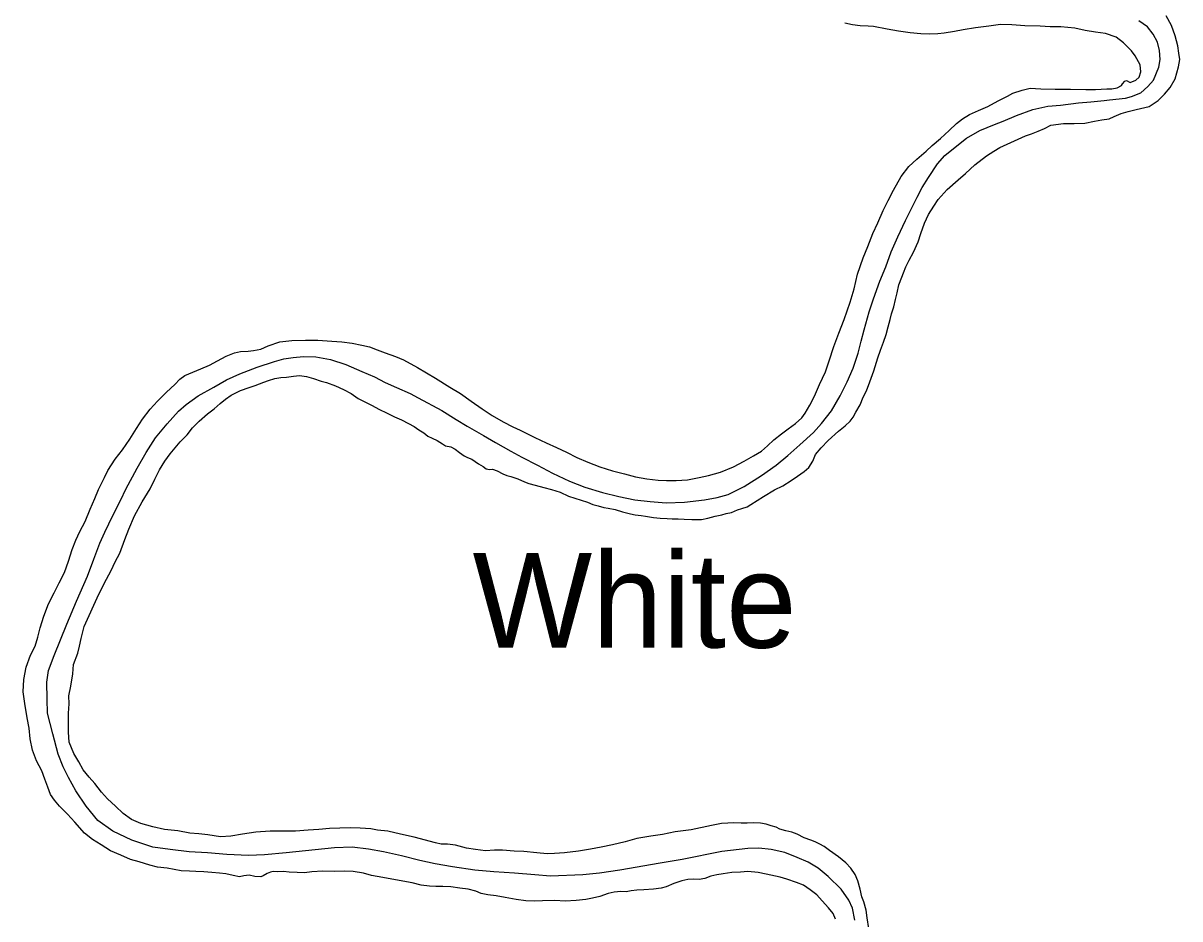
# Model space of a CAD drawing. Extents: x -939622 to -934222, y 1383701 to 1385301.
# Drawn here: x -936097.66 to -936078.33, y 1384381.87 to 1384396.83 of the extents above; entities that cross this region are included whole.
import ezdxf

# ---------------------------------------------------------------- set-up
doc = ezdxf.new("R2010")
doc.units = 0
doc.layers.add('Level 2', color=7, linetype='Continuous')
doc.layers.add('Level 9', color=7, linetype='Continuous')

msp = doc.modelspace()

# ---------------------------------------------------------------- linework, layer by layer
at = {"layer": 'Level 2'}
for points in [[(-936090.234, 1384390.097), (-936089.963, 1384389.943), (-936089.76, 1384389.825), (-936089.508, 1384389.685), (-936089.321, 1384389.584), (-936089.06, 1384389.448), (-936088.808, 1384389.317), (-936088.526, 1384389.181), (-936088.272, 1384389.083), (-936087.977, 1384388.99), (-936087.701, 1384388.923), (-936087.435, 1384388.868), (-936087.178, 1384388.839), (-936086.91, 1384388.82), (-936086.607, 1384388.833), (-936086.272, 1384388.867), (-936086.061, 1384388.909), (-936085.877, 1384388.956), (-936085.609, 1384389.093), (-936085.316, 1384389.277), (-936085.074, 1384389.446), (-936084.88, 1384389.608), (-936084.68, 1384389.79), (-936084.449, 1384389.996), (-936084.314, 1384390.143), (-936084.151, 1384390.354), (-936084.003, 1384390.607), (-936083.889, 1384390.84), (-936083.788, 1384391.067), (-936083.705, 1384391.317), (-936083.653, 1384391.52), (-936083.604, 1384391.706), (-936083.518, 1384392.01), (-936083.449, 1384392.227), (-936083.338, 1384392.523), (-936083.24, 1384392.759), (-936083.151, 1384393.009), (-936083.042, 1384393.26), (-936082.912, 1384393.537), (-936082.823, 1384393.712), (-936082.715, 1384393.924), (-936082.632, 1384394.087), (-936082.525, 1384394.253), (-936082.378, 1384394.479), (-936082.252, 1384394.62), (-936082.08, 1384394.762), (-936081.891, 1384394.908), (-936081.671, 1384395.038), (-936081.423, 1384395.138), (-936081.282, 1384395.195), (-936081.057, 1384395.289), (-936080.782, 1384395.387), (-936080.535, 1384395.443), (-936080.32, 1384395.463), (-936080.021, 1384395.5), (-936079.815, 1384395.517), (-936079.59, 1384395.539), (-936079.501, 1384395.548), (-936079.237, 1384395.577), (-936079.134, 1384395.606), (-936078.977, 1384395.669), (-936078.864, 1384395.773), (-936078.77, 1384395.879), (-936078.677, 1384396.097), (-936078.658, 1384396.221), (-936078.667, 1384396.374), (-936078.7, 1384396.511), (-936078.772, 1384396.649), (-936078.867, 1384396.769), (-936079.015, 1384396.868)], [(-936083.759, 1384381.85), (-936083.8, 1384382.05), (-936083.86, 1384382.186), (-936083.988, 1384382.367), (-936084.204, 1384382.581), (-936084.369, 1384382.716), (-936084.538, 1384382.82), (-936084.722, 1384382.897), (-936084.93, 1384382.981), (-936085.157, 1384383.029), (-936085.365, 1384383.051), (-936085.548, 1384383.049), (-936085.981, 1384382.998), (-936086.645, 1384382.86), (-936087.012, 1384382.799), (-936087.686, 1384382.687), (-936088.026, 1384382.634), (-936088.305, 1384382.608), (-936088.844, 1384382.585), (-936089.106, 1384382.605), (-936089.444, 1384382.633), (-936089.793, 1384382.658), (-936090.107, 1384382.687), (-936090.482, 1384382.743), (-936090.772, 1384382.792), (-936091.027, 1384382.847), (-936091.333, 1384382.922), (-936091.636, 1384382.988), (-936091.887, 1384383.035), (-936092.156, 1384383.066), (-936092.45, 1384383.059), (-936093.26, 1384382.975), (-936093.625, 1384382.942), (-936093.892, 1384382.928), (-936094.253, 1384382.946), (-936094.573, 1384382.972), (-936094.883, 1384382.992), (-936095.197, 1384383.03), (-936095.489, 1384383.067), (-936095.837, 1384383.185), (-936096.155, 1384383.337), (-936096.409, 1384383.516), (-936096.602, 1384383.755), (-936096.775, 1384384.012), (-936096.896, 1384384.233), (-936096.987, 1384384.413), (-936097.068, 1384384.623), (-936097.16, 1384384.959), (-936097.247, 1384385.305), (-936097.254, 1384385.542), (-936097.26, 1384385.824), (-936097.232, 1384386.021), (-936097.137, 1384386.269), (-936096.925, 1384386.795), (-936096.761, 1384387.175), (-936096.58, 1384387.594), (-936096.472, 1384387.879), (-936096.372, 1384388.147), (-936096.293, 1384388.331), (-936096.157, 1384388.607), (-936096.021, 1384388.872), (-936095.938, 1384389.05), (-936095.749, 1384389.397), (-936095.597, 1384389.659), (-936095.442, 1384389.903), (-936095.248, 1384390.14), (-936095.059, 1384390.352), (-936094.934, 1384390.463), (-936094.73, 1384390.604), (-936094.469, 1384390.753), (-936094.255, 1384390.873), (-936094.034, 1384390.975), (-936093.744, 1384391.084), (-936093.454, 1384391.177), (-936093.302, 1384391.222), (-936093.141, 1384391.247), (-936092.971, 1384391.263), (-936092.763, 1384391.256), (-936092.518, 1384391.215), (-936092.265, 1384391.132), (-936091.996, 1384391.014), (-936091.785, 1384390.921), (-936091.604, 1384390.829), (-936091.417, 1384390.743), (-936091.191, 1384390.644), (-936091.053, 1384390.572), (-936090.662, 1384390.362), (-936090.419, 1384390.21), (-936090.234, 1384390.097)]]:
    msp.add_lwpolyline(points, dxfattribs=at)
at = {"layer": 'Level 9'}
for points in [[(-936083.167, 1384391.883), (-936083.144, 1384391.975), (-936083.107, 1384392.091), (-936083.079, 1384392.215), (-936083.053, 1384392.324), (-936083.023, 1384392.458), (-936082.974, 1384392.586), (-936082.947, 1384392.663), (-936082.904, 1384392.761), (-936082.848, 1384392.871), (-936082.779, 1384393.004), (-936082.702, 1384393.178), (-936082.656, 1384393.315), (-936082.592, 1384393.49), (-936082.526, 1384393.634), (-936082.441, 1384393.776), (-936082.365, 1384393.887), (-936082.213, 1384394.05), (-936082.03, 1384394.211), (-936081.912, 1384394.321), (-936081.752, 1384394.463), (-936081.561, 1384394.612), (-936081.435, 1384394.692), (-936081.335, 1384394.751), (-936080.905, 1384394.949), (-936080.807, 1384394.98), (-936080.695, 1384395.027), (-936080.592, 1384395.073), (-936080.483, 1384395.126), (-936080.271, 1384395.156), (-936080.094, 1384395.157), (-936079.917, 1384395.158), (-936079.756, 1384395.192), (-936079.631, 1384395.215), (-936079.508, 1384395.232), (-936079.423, 1384395.272), (-936079.311, 1384395.319), (-936079.192, 1384395.357), (-936079.058, 1384395.386), (-936078.913, 1384395.422), (-936078.838, 1384395.44), (-936078.692, 1384395.54), (-936078.583, 1384395.646), (-936078.491, 1384395.758), (-936078.407, 1384395.9), (-936078.349, 1384396.101), (-936078.327, 1384396.222), (-936078.344, 1384396.33), (-936078.364, 1384396.453), (-936078.407, 1384396.619), (-936078.469, 1384396.794), (-936078.559, 1384396.95)], [(-936083.936, 1384391.882), (-936083.834, 1384392.172), (-936083.771, 1384392.394), (-936083.712, 1384392.64), (-936083.621, 1384392.909), (-936083.539, 1384393.099), (-936083.455, 1384393.316), (-936083.373, 1384393.497), (-936083.285, 1384393.699), (-936083.199, 1384393.868), (-936083.113, 1384394.043), (-936082.982, 1384394.271), (-936082.857, 1384394.438), (-936082.724, 1384394.558), (-936082.564, 1384394.694), (-936082.466, 1384394.788), (-936082.329, 1384394.902), (-936082.182, 1384395.035), (-936082.058, 1384395.154), (-936081.962, 1384395.233), (-936081.842, 1384395.307), (-936081.691, 1384395.371), (-936081.535, 1384395.437), (-936081.365, 1384395.532), (-936081.209, 1384395.613), (-936081.118, 1384395.662), (-936080.964, 1384395.714), (-936080.83, 1384395.746), (-936080.649, 1384395.733), (-936080.412, 1384395.727), (-936080.157, 1384395.729), (-936079.901, 1384395.721), (-936079.739, 1384395.722), (-936079.547, 1384395.736), (-936079.463, 1384395.736), (-936079.374, 1384395.752), (-936079.303, 1384395.788), (-936079.286, 1384395.816), (-936079.249, 1384395.863), (-936079.217, 1384395.87), (-936079.158, 1384395.842), (-936079.061, 1384395.876), (-936079.006, 1384395.93), (-936078.977, 1384396.018), (-936078.993, 1384396.132), (-936079.072, 1384396.282), (-936079.135, 1384396.37), (-936079.27, 1384396.502), (-936079.394, 1384396.594), (-936079.568, 1384396.659), (-936079.737, 1384396.679), (-936079.912, 1384396.708), (-936080.085, 1384396.746), (-936080.317, 1384396.769), (-936080.492, 1384396.771), (-936080.663, 1384396.782), (-936080.919, 1384396.783), (-936081.133, 1384396.802), (-936081.322, 1384396.806), (-936081.522, 1384396.78), (-936081.74, 1384396.75), (-936081.949, 1384396.717), (-936082.095, 1384396.693), (-936082.265, 1384396.665), (-936082.373, 1384396.651), (-936082.505, 1384396.646), (-936082.658, 1384396.652), (-936082.836, 1384396.671), (-936083.029, 1384396.696), (-936083.22, 1384396.728), (-936083.444, 1384396.776), (-936083.537, 1384396.781), (-936083.667, 1384396.788), (-936083.8, 1384396.803), (-936083.924, 1384396.831)], [(-936097.453, 1384386.427), (-936097.411, 1384386.576), (-936097.373, 1384386.734), (-936097.312, 1384386.926), (-936097.23, 1384387.134), (-936097.139, 1384387.316), (-936097.053, 1384387.485), (-936096.967, 1384387.657), (-936096.897, 1384387.843), (-936096.836, 1384388.038), (-936096.776, 1384388.197), (-936096.707, 1384388.341), (-936096.621, 1384388.507), (-936096.534, 1384388.712), (-936096.46, 1384388.893), (-936096.394, 1384389.04), (-936096.298, 1384389.242), (-936096.239, 1384389.359), (-936096.118, 1384389.548), (-936095.996, 1384389.706), (-936095.874, 1384389.88), (-936095.761, 1384390.062), (-936095.66, 1384390.219), (-936095.531, 1384390.381), (-936095.408, 1384390.519), (-936095.261, 1384390.666), (-936095.122, 1384390.795), (-936095.036, 1384390.883), (-936094.951, 1384390.944), (-936094.819, 1384391.003), (-936094.686, 1384391.057), (-936094.544, 1384391.117), (-936094.406, 1384391.189), (-936094.265, 1384391.267), (-936094.126, 1384391.323), (-936094.025, 1384391.346), (-936093.896, 1384391.354), (-936093.807, 1384391.364), (-936093.684, 1384391.384), (-936093.561, 1384391.443), (-936093.365, 1384391.508), (-936093.165, 1384391.529), (-936092.937, 1384391.538), (-936092.733, 1384391.537), (-936092.498, 1384391.52), (-936092.329, 1384391.509), (-936092.157, 1384391.486), (-936091.994, 1384391.454), (-936091.866, 1384391.423), (-936091.738, 1384391.377), (-936091.604, 1384391.325), (-936091.436, 1384391.266), (-936091.301, 1384391.205), (-936091.065, 1384391.08), (-936090.763, 1384390.9), (-936090.526, 1384390.753), (-936090.347, 1384390.643), (-936090.167, 1384390.515), (-936089.988, 1384390.39), (-936089.821, 1384390.28), (-936089.633, 1384390.173), (-936089.471, 1384390.086), (-936089.351, 1384390.031), (-936089.241, 1384389.976), (-936089.106, 1384389.912), (-936088.916, 1384389.823), (-936088.745, 1384389.746), (-936088.576, 1384389.666), (-936088.401, 1384389.577), (-936088.221, 1384389.5), (-936088.019, 1384389.421), (-936087.809, 1384389.355), (-936087.606, 1384389.303), (-936087.421, 1384389.256), (-936087.233, 1384389.222), (-936087.046, 1384389.2), (-936086.905, 1384389.193), (-936086.745, 1384389.191), (-936086.557, 1384389.205), (-936086.357, 1384389.24), (-936086.202, 1384389.274), (-936086.003, 1384389.33), (-936085.785, 1384389.42), (-936085.609, 1384389.518), (-936085.453, 1384389.605), (-936085.318, 1384389.683), (-936085.22, 1384389.771), (-936085.113, 1384389.869), (-936084.982, 1384389.971), (-936084.871, 1384390.053), (-936084.752, 1384390.146), (-936084.645, 1384390.24), (-936084.591, 1384390.318), (-936084.513, 1384390.453), (-936084.432, 1384390.601), (-936084.347, 1384390.794), (-936084.251, 1384391.009), (-936084.189, 1384391.192), (-936084.112, 1384391.429), (-936084.025, 1384391.653), (-936083.936, 1384391.882)], [(-936092.586, 1384390.827), (-936092.434, 1384390.774), (-936092.305, 1384390.71), (-936092.173, 1384390.643), (-936092.058, 1384390.563), (-936091.945, 1384390.505), (-936091.825, 1384390.444), (-936091.712, 1384390.385), (-936091.574, 1384390.319), (-936091.451, 1384390.257), (-936091.335, 1384390.208), (-936091.215, 1384390.147), (-936091.12, 1384390.094), (-936091.042, 1384390.04), (-936090.959, 1384389.986), (-936090.891, 1384389.935), (-936090.823, 1384389.898), (-936090.735, 1384389.863), (-936090.648, 1384389.806), (-936090.596, 1384389.772), (-936090.511, 1384389.755), (-936090.434, 1384389.716), (-936090.366, 1384389.661), (-936090.288, 1384389.604), (-936090.233, 1384389.577), (-936090.157, 1384389.55), (-936090.101, 1384389.507), (-936090.049, 1384389.473), (-936089.966, 1384389.425), (-936089.916, 1384389.385), (-936089.864, 1384389.378), (-936089.814, 1384389.38), (-936089.737, 1384389.356), (-936089.642, 1384389.306), (-936089.575, 1384389.276), (-936089.508, 1384389.258), (-936089.389, 1384389.22), (-936089.276, 1384389.171), (-936089.203, 1384389.141), (-936089.1, 1384389.115), (-936088.957, 1384389.076), (-936088.826, 1384389.042), (-936088.68, 1384388.997), (-936088.545, 1384388.933), (-936088.439, 1384388.896), (-936088.332, 1384388.864), (-936088.226, 1384388.832), (-936088.134, 1384388.794), (-936088.049, 1384388.77), (-936087.955, 1384388.744), (-936087.882, 1384388.729), (-936087.761, 1384388.707), (-936087.642, 1384388.667), (-936087.509, 1384388.633), (-936087.427, 1384388.621), (-936087.328, 1384388.607), (-936087.258, 1384388.595), (-936087.122, 1384388.577), (-936087.013, 1384388.566), (-936086.896, 1384388.556), (-936086.809, 1384388.554), (-936086.713, 1384388.552), (-936086.61, 1384388.544), (-936086.481, 1384388.54), (-936086.319, 1384388.541), (-936086.214, 1384388.563), (-936086.093, 1384388.595), (-936085.98, 1384388.621), (-936085.911, 1384388.639), (-936085.822, 1384388.657), (-936085.719, 1384388.701), (-936085.645, 1384388.725), (-936085.556, 1384388.753), (-936085.494, 1384388.791), (-936085.287, 1384388.926), (-936085.099, 1384389.036), (-936084.964, 1384389.105), (-936084.823, 1384389.192), (-936084.715, 1384389.266), (-936084.604, 1384389.342), (-936084.529, 1384389.412), (-936084.461, 1384389.514), (-936084.415, 1384389.627), (-936084.321, 1384389.739), (-936084.203, 1384389.861), (-936084.029, 1384390.016), (-936083.919, 1384390.108), (-936083.835, 1384390.183), (-936083.787, 1384390.252), (-936083.739, 1384390.335), (-936083.672, 1384390.458), (-936083.617, 1384390.586), (-936083.562, 1384390.691), (-936083.508, 1384390.841), (-936083.44, 1384391.024), (-936083.374, 1384391.24), (-936083.329, 1384391.368), (-936083.277, 1384391.503), (-936083.237, 1384391.628), (-936083.201, 1384391.756), (-936083.167, 1384391.883)], [(-936088.378, 1384383.002), (-936088.608, 1384382.974), (-936088.779, 1384382.964), (-936088.902, 1384382.959), (-936089.074, 1384382.976), (-936089.291, 1384382.994), (-936089.453, 1384383.002), (-936089.646, 1384383.016), (-936089.778, 1384383.016), (-936089.931, 1384383.01), (-936090.094, 1384383.027), (-936090.245, 1384383.054), (-936090.433, 1384383.1), (-936090.563, 1384383.119), (-936090.671, 1384383.118), (-936090.766, 1384383.141), (-936091.121, 1384383.235), (-936091.351, 1384383.285), (-936091.56, 1384383.334), (-936091.732, 1384383.354), (-936091.844, 1384383.373), (-936092.022, 1384383.384), (-936092.191, 1384383.392), (-936092.361, 1384383.385), (-936092.538, 1384383.378), (-936092.712, 1384383.365), (-936092.892, 1384383.354), (-936093.107, 1384383.336), (-936093.332, 1384383.336), (-936093.528, 1384383.334), (-936093.767, 1384383.318), (-936093.988, 1384383.288), (-936094.185, 1384383.253), (-936094.356, 1384383.243), (-936094.567, 1384383.273), (-936094.721, 1384383.294), (-936094.869, 1384383.303), (-936095.071, 1384383.339), (-936095.295, 1384383.363), (-936095.489, 1384383.407), (-936095.686, 1384383.462), (-936095.845, 1384383.533), (-936095.985, 1384383.633), (-936096.11, 1384383.754), (-936096.244, 1384383.875), (-936096.348, 1384383.985), (-936096.456, 1384384.131), (-936096.554, 1384384.238), (-936096.652, 1384384.36), (-936096.727, 1384384.496), (-936096.807, 1384384.631), (-936096.884, 1384384.82), (-936096.9, 1384384.988), (-936096.896, 1384385.163), (-936096.896, 1384385.304), (-936096.887, 1384385.464), (-936096.89, 1384385.596), (-936096.858, 1384385.76), (-936096.827, 1384385.963), (-936096.815, 1384386.117), (-936096.742, 1384386.309), (-936096.714, 1384386.425), (-936096.684, 1384386.552), (-936096.635, 1384386.756), (-936096.39, 1384387.292), (-936096.263, 1384387.544), (-936096.182, 1384387.692), (-936096.116, 1384387.836), (-936096.04, 1384387.978), (-936095.957, 1384388.207), (-936095.889, 1384388.378), (-936095.793, 1384388.601), (-936095.668, 1384388.835), (-936095.533, 1384389.051), (-936095.453, 1384389.217), (-936095.378, 1384389.371), (-936095.288, 1384389.516), (-936095.2, 1384389.64), (-936095.031, 1384389.836), (-936094.913, 1384389.955), (-936094.825, 1384390.073), (-936094.715, 1384390.186), (-936094.573, 1384390.303), (-936094.466, 1384390.389), (-936094.364, 1384390.48), (-936094.274, 1384390.553), (-936094.178, 1384390.617), (-936094.025, 1384390.696), (-936093.877, 1384390.747), (-936093.776, 1384390.778), (-936093.631, 1384390.832), (-936093.555, 1384390.863), (-936093.448, 1384390.894), (-936093.349, 1384390.913), (-936093.254, 1384390.92), (-936093.14, 1384390.937), (-936093.038, 1384390.947), (-936092.918, 1384390.928), (-936092.802, 1384390.894), (-936092.674, 1384390.851), (-936092.586, 1384390.827)], [(-936086.064, 1384382.607), (-936086.162, 1384382.582), (-936086.266, 1384382.547), (-936086.361, 1384382.531), (-936086.446, 1384382.534), (-936086.55, 1384382.529), (-936086.651, 1384382.504), (-936086.782, 1384382.46), (-936086.909, 1384382.406), (-936086.992, 1384382.385), (-936087.12, 1384382.368), (-936087.282, 1384382.355), (-936087.402, 1384382.353), (-936087.494, 1384382.337), (-936087.578, 1384382.325), (-936087.671, 1384382.33), (-936087.779, 1384382.319), (-936087.88, 1384382.297), (-936088.022, 1384382.246), (-936088.141, 1384382.217), (-936088.254, 1384382.195), (-936088.413, 1384382.179), (-936088.596, 1384382.168), (-936088.77, 1384382.176), (-936088.977, 1384382.171), (-936089.109, 1384382.165), (-936089.253, 1384382.171), (-936089.419, 1384382.192), (-936089.601, 1384382.226), (-936089.749, 1384382.256), (-936089.888, 1384382.275), (-936090, 1384382.297), (-936090.092, 1384382.335), (-936090.22, 1384382.369), (-936090.358, 1384382.385), (-936090.507, 1384382.409), (-936090.645, 1384382.412), (-936090.759, 1384382.41), (-936090.867, 1384382.418), (-936091.006, 1384382.436), (-936091.155, 1384382.472), (-936091.312, 1384382.499), (-936091.645, 1384382.563), (-936091.836, 1384382.594), (-936091.97, 1384382.637), (-936092.139, 1384382.66), (-936092.289, 1384382.666), (-936092.46, 1384382.662), (-936092.65, 1384382.669), (-936092.83, 1384382.659), (-936092.955, 1384382.642), (-936093.075, 1384382.643), (-936093.208, 1384382.652), (-936093.307, 1384382.66), (-936093.403, 1384382.659), (-936093.478, 1384382.662), (-936093.523, 1384382.651), (-936093.579, 1384382.631), (-936093.644, 1384382.589), (-936093.685, 1384382.572), (-936093.784, 1384382.577), (-936093.878, 1384382.603), (-936093.965, 1384382.591), (-936094.039, 1384382.576), (-936094.145, 1384382.595), (-936094.27, 1384382.623), (-936094.375, 1384382.634), (-936094.502, 1384382.647), (-936094.638, 1384382.659), (-936094.767, 1384382.663), (-936094.878, 1384382.668), (-936095.014, 1384382.674), (-936095.247, 1384382.719), (-936095.413, 1384382.736), (-936095.537, 1384382.767), (-936095.714, 1384382.826), (-936095.862, 1384382.865), (-936096.021, 1384382.933), (-936096.193, 1384383.007), (-936096.353, 1384383.109), (-936096.498, 1384383.196), (-936096.632, 1384383.305), (-936096.792, 1384383.485), (-936096.912, 1384383.619), (-936097.047, 1384383.751), (-936097.132, 1384383.853), (-936097.199, 1384383.95), (-936097.24, 1384384.068), (-936097.294, 1384384.202), (-936097.345, 1384384.341), (-936097.433, 1384384.509), (-936097.497, 1384384.687), (-936097.536, 1384384.88), (-936097.555, 1384385.054), (-936097.586, 1384385.227), (-936097.626, 1384385.469), (-936097.655, 1384385.664), (-936097.646, 1384385.869), (-936097.604, 1384386.075), (-936097.531, 1384386.274), (-936097.453, 1384386.427)], [(-936083.525, 1384381.713), (-936083.553, 1384381.886), (-936083.571, 1384382.018), (-936083.607, 1384382.154), (-936083.643, 1384382.24), (-936083.67, 1384382.368), (-936083.706, 1384382.508), (-936083.752, 1384382.612), (-936083.828, 1384382.717), (-936083.907, 1384382.807), (-936084.029, 1384382.907), (-936084.183, 1384383.015), (-936084.27, 1384383.078), (-936084.344, 1384383.12), (-936084.423, 1384383.159), (-936084.491, 1384383.183), (-936084.603, 1384383.223), (-936084.723, 1384383.288), (-936084.812, 1384383.317), (-936084.912, 1384383.34), (-936085.009, 1384383.369), (-936085.073, 1384383.4), (-936085.155, 1384383.426), (-936085.238, 1384383.453), (-936085.337, 1384383.467), (-936085.452, 1384383.477), (-936085.557, 1384383.47), (-936085.656, 1384383.469), (-936085.779, 1384383.473), (-936085.881, 1384383.472), (-936085.989, 1384383.464), (-936086.156, 1384383.43), (-936086.492, 1384383.356), (-936086.758, 1384383.327), (-936086.972, 1384383.279), (-936087.169, 1384383.253), (-936087.402, 1384383.213), (-936087.598, 1384383.16), (-936087.809, 1384383.106), (-936087.997, 1384383.069), (-936088.175, 1384383.037), (-936088.378, 1384383.002)], [(-936084.081, 1384381.864), (-936084.121, 1384381.962), (-936084.197, 1384382.055), (-936084.304, 1384382.174), (-936084.395, 1384382.272), (-936084.504, 1384382.358), (-936084.615, 1384382.432), (-936084.731, 1384382.478), (-936084.896, 1384382.532), (-936085.008, 1384382.566), (-936085.242, 1384382.62), (-936085.375, 1384382.647), (-936085.544, 1384382.664), (-936085.67, 1384382.653), (-936085.811, 1384382.647), (-936085.96, 1384382.623), (-936086.064, 1384382.607)]]:
    msp.add_lwpolyline(points, dxfattribs=at)

# ---------------------------------------------------------------- texts
msp.add_text('White', height=1.584, dxfattribs=at).set_placement((-936090.146, 1384386.4))

doc.saveas('drawing.dxf')
